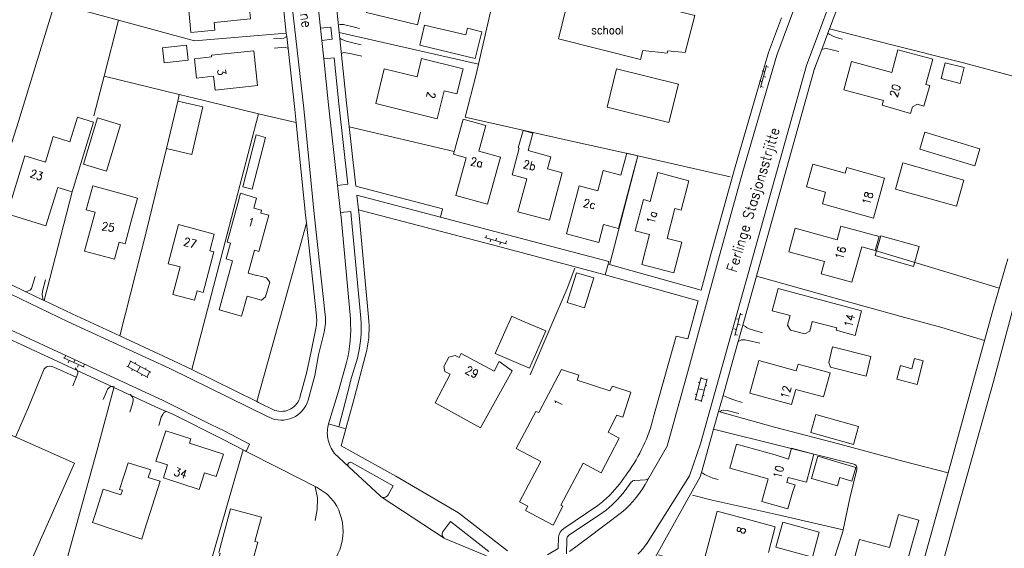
# Model space of a CAD drawing. Header units: metres. Extents: x 189705 to 199106, y 581686 to 588448.
# Tile 500 of 555: x 198333 to 198524, y 585615 to 585717. Entities that reach past the tile are written whole.
import ezdxf

# ---------------------------------------------------------------- set-up
doc = ezdxf.new("R2010")
doc.units = ezdxf.units.M
doc.layers.add('B-WA-OG-GBKN-G', color=7, linetype='Continuous', lineweight=18)
doc.styles.add('Style-STANDARD', font='STANDARD.shx')

msp = doc.modelspace()

# ---------------------------------------------------------------- linework, layer by layer
at = {"layer": 'B-WA-OG-GBKN-G'}
for p, q in [((198477.564, 585708.376), (198476.429, 585704.125)), ((198477.995, 585708.054), (198477.512, 585708.183)), ((198477.254, 585707.217), (198476.771, 585707.346)), ((198477.479, 585706.121), (198476.996, 585706.25)), ((198476.738, 585705.284), (198476.255, 585705.413)), ((198476.963, 585704.189), (198476.48, 585704.318)), ((198423.088, 585675.094), (198427.329, 585673.92)), ((198423.414, 585675.523), (198423.281, 585675.041)), ((198424.245, 585674.774), (198424.111, 585674.292)), ((198425.342, 585674.989), (198425.208, 585674.507)), ((198426.172, 585674.24), (198426.039, 585673.758)), ((198427.269, 585674.455), (198427.136, 585673.973)), ((198472.528, 585660.451), (198471.467, 585656.181)), ((198472.965, 585660.136), (198472.48, 585660.257)), ((198472.239, 585659.286), (198471.753, 585659.407)), ((198472.483, 585658.195), (198471.997, 585658.316)), ((198471.756, 585657.345), (198471.271, 585657.466)), ((198472, 585656.254), (198471.515, 585656.375)), ((198342.025, 585652.215), (198341.818, 585651.76)), ((198341.636, 585651.843), (198345.641, 585650.021)), ((198342.729, 585651.346), (198342.522, 585650.891)), ((198343.846, 585651.387), (198343.639, 585650.932)), ((198344.549, 585650.518), (198344.342, 585650.062)), ((198345.666, 585650.559), (198345.459, 585650.103)), ((198354.634, 585651.174), (198354.063, 585650.118)), ((198354.458, 585651.269), (198358.504, 585649.08)), ((198355.614, 585650.985), (198355.472, 585650.721)), ((198353.887, 585650.213), (198357.933, 585648.025)), ((198354.989, 585649.618), (198354.846, 585649.354)), ((198356.481, 585650.175), (198355.91, 585649.119)), ((198356.834, 585648.62), (198356.691, 585648.356)), ((198357.636, 585649.891), (198357.493, 585649.627)), ((198358.328, 585649.176), (198357.758, 585648.12)), ((198463.756, 585643.643), (198464.938, 585648.089)), ((198464.352, 585647.054), (198464.642, 585646.977)), ((198464.886, 585647.895), (198466.046, 585647.587)), ((198464.916, 585643.335), (198466.097, 585647.78)), ((198465.776, 585646.572), (198466.066, 585646.495)), ((198463.762, 585644.833), (198464.052, 585644.756)), ((198464.347, 585645.866), (198465.507, 585645.558)), ((198463.808, 585643.836), (198464.967, 585643.528)), ((198465.237, 585644.545), (198465.527, 585644.468))]:
    msp.add_line(p, q, dxfattribs=at)
at = {"layer": 'B-WA-OG-GBKN-G', "flags": 128}
for points in [[(198458.369, 585634.744), (198462.509, 585649.628), (198468.309, 585670.907), (198473.021, 585687.88), (198479.575, 585710.375), (198486.725, 585729.649), (198492.176, 585742.117), (198499.409, 585757.888), (198505.955, 585774.545), (198511.875, 585793.538), (198517.446, 585813.216), (198522.467, 585832.014), (198526.605, 585846.862), (198530.836, 585862.939), (198535.694, 585880.721), (198541.449, 585902.509), (198546.405, 585921.201), (198550.958, 585937.804), (198554.875, 585952.441), (198559.86, 585971.132), (198564.673, 585988.886), (198567.637, 586000)], [(198378.902, 585784.013), (198381.468, 585761.142), (198385.786, 585720.385), (198388.078, 585700.059), (198390.128, 585679.69), (198392.24, 585660.13)], [(198414.509, 585679.058), (198414.927, 585680.654), (198398.157, 585685.043), (198396.367, 585701.134), (198392.142, 585741.534), (198390.061, 585760.754), (198387.426, 585783.651)], [(198494.803, 585733.091), (198492.231, 585726.922), (198485.292, 585708.404), (198474.522, 585669.951), (198469.787, 585652.929), (198464.792, 585635.206), (198462.676, 585629.036)], [(198410.08, 585716.265), (198411.655, 585722.817), (198411.317, 585722.898), (198412.061, 585725.993), (198408.041, 585726.959), (198407.292, 585723.842), (198401.804, 585725.162), (198400.235, 585718.632), (198410.08, 585716.265)], [(198489.763, 585715.496), (198493.801, 585726.267), (198494.295, 585727.456)], [(198461.874, 585710.896), (198463.699, 585718.076), (198447.98, 585722.071), (198448.357, 585723.555), (198440.363, 585725.587), (198439.958, 585723.975)], [(198370.749, 585716.686), (198377.826, 585717.397), (198377.235, 585723.285), (198369.677, 585722.527), (198369.708, 585722.219), (198366.679, 585721.915), (198366.893, 585719.779), (198365.777, 585719.667), (198366.123, 585716.222)], [(198383.741, 585723.547), (198384.096, 585720.2), (198384.72, 585714.668)], [(198425.334, 585723.576), (198421.871, 585708.651)], [(198439.958, 585723.975), (198437.335, 585713.542), (198453.206, 585709.551), (198453.635, 585711.259), (198458.398, 585710.785), (198458.51, 585711.231), (198461.874, 585710.896)], [(198323.904, 585669.388), (198332.91, 585697.579), (198340.052, 585720.671)], [(198340.052, 585720.671), (198340.344, 585720.489), (198341.081, 585720.21), (198352.282, 585717.148)], [(198390.893, 585719.829), (198391.336, 585715.588)], [(198349.496, 585706.35), (198352.282, 585717.148)], [(198352.282, 585717.148), (198366.992, 585713.128), (198384.72, 585714.668)], [(198480.45, 585717.621), (198477.96, 585710.909), (198471.386, 585688.345), (198466.67, 585671.358), (198464.922, 585664.946), (198446.936, 585669.977)], [(198370.749, 585716.686), (198370.895, 585715.232), (198366.269, 585714.767), (198366.123, 585716.222)], [(198391.582, 585713.245), (198393.571, 585713.453), (198393.326, 585715.796), (198391.336, 585715.588)], [(198391.336, 585715.588), (198391.582, 585713.245)], [(198394.788, 585716.233), (198395.135, 585716.308), (198395.414, 585716.333), (198395.795, 585716.308), (198397.904, 585715.8), (198398.895, 585715.546)], [(198419.446, 585714.299), (198411.449, 585716.207), (198410.515, 585712.291), (198418.512, 585710.383)], [(198419.446, 585714.299), (198419.776, 585715.587), (198422.547, 585714.889), (198421.249, 585709.733), (198418.512, 585710.383)], [(198489.763, 585715.496), (198489.44, 585714.633)], [(198489.763, 585715.496), (198501.565, 585712.44), (198515.664, 585708.887), (198533.632, 585704.079)], [(198382.232, 585713.562), (198384.214, 585713.664), (198384.796, 585713.994)], [(198384.72, 585714.668), (198384.796, 585713.994)], [(198384.796, 585713.994), (198385.055, 585711.693)], [(198391.582, 585713.245), (198391.956, 585709.667)], [(198394.939, 585714.79), (198421.871, 585708.651)], [(198395.056, 585713.667), (198395.314, 585713.463), (198395.822, 585713.285), (198396.279, 585713.082), (198397.575, 585712.752), (198399.201, 585712.397)], [(198489.44, 585714.633), (198488.26, 585711.487)], [(198489.44, 585714.633), (198489.702, 585714.419), (198490.363, 585714.14), (198491.074, 585713.835), (198492.294, 585713.48)], [(198381.21, 585640.435), (198362.201, 585649.751), (198342.564, 585658.829), (198327.518, 585665.992), (198310.645, 585673.217), (198293.651, 585680.806), (198277.091, 585688.016), (198262.93, 585694.34), (198243.106, 585703.095), (198224.71, 585711.283)], [(198360.808, 585711.831), (198361.119, 585708.904), (198365.748, 585709.396), (198365.437, 585712.322), (198360.808, 585711.831)], [(198379.154, 585704.527), (198378.432, 585711.246), (198370.252, 585710.367), (198370.285, 585710.055), (198366.962, 585709.698), (198367.364, 585705.958), (198370.648, 585706.311), (198370.935, 585703.643), (198379.154, 585704.527)], [(198385.055, 585711.693), (198384.468, 585711.912), (198382.386, 585711.734)], [(198385.055, 585711.693), (198386.387, 585699.879), (198386.645, 585697.317)], [(198488.26, 585711.487), (198486.929, 585707.937)], [(198488.26, 585711.487), (198488.357, 585711.523), (198488.764, 585711.625), (198489.17, 585711.65), (198490.262, 585711.422), (198491.558, 585711.067)], [(198508.418, 585704.734), (198509.733, 585709.589), (198503.001, 585711.412), (198501.818, 585707.044), (198494.03, 585709.154), (198492.54, 585703.654), (198500.175, 585701.586)], [(198394.617, 585685.205), (198396.605, 585685.426), (198394.876, 585700.973), (198393.945, 585709.875), (198391.956, 585709.667)], [(198391.956, 585709.667), (198392.887, 585700.759), (198394.617, 585685.205)], [(198395.371, 585710.662), (198395.391, 585710.695), (198395.62, 585710.847), (198395.924, 585710.898), (198396.204, 585710.822), (198397.322, 585710.644), (198399.303, 585710.162)], [(198413.918, 585698.08), (198415.254, 585703.51), (198417.727, 585702.902), (198418.921, 585707.753), (198410.886, 585709.73), (198410.016, 585706.197), (198403.663, 585707.76), (198402.003, 585701.013), (198413.918, 585698.08)], [(198421.871, 585708.651), (198421.403, 585706.636), (198419.336, 585698.403)], [(198446.754, 585700.354), (198448.604, 585707.745), (198460.561, 585704.752), (198458.711, 585697.361), (198446.754, 585700.354)], [(198486.889, 585707.815), (198476.16, 585669.494), (198475.635, 585667.608)], [(198486.929, 585707.937), (198486.909, 585707.876), (198486.889, 585707.815)], [(198512.152, 585708.933), (198511.35, 585705.877), (198515.012, 585704.916), (198515.814, 585707.972), (198512.152, 585708.933)], [(198347.515, 585698.674), (198349.496, 585706.35), (198363.985, 585702.786)], [(198500.175, 585701.586), (198499.94, 585700.717), (198505.447, 585699.12), (198505.814, 585700.388), (198506.776, 585700.903), (198507.986, 585700.552), (198509.142, 585704.538), (198508.418, 585704.734)], [(198363.73, 585701.503), (198363.985, 585702.786)], [(198368.856, 585701.587), (198363.985, 585702.786)], [(198361.578, 585692.311), (198366.419, 585691.178), (198368.571, 585700.37), (198363.73, 585701.503), (198361.578, 585692.311)], [(198379.351, 585699.066), (198369.638, 585701.395), (198368.856, 585701.587)], [(198338.12, 585689.676), (198334.159, 585690.888), (198330.724, 585679.663), (198338.246, 585677.362), (198340.518, 585684.787), (198343.314, 585683.931), (198347.45, 585697.447), (198344.311, 585698.408), (198342.855, 585693.649)], [(198349.928, 585687.954), (198345.501, 585689.283), (198348.198, 585698.269), (198352.626, 585696.94), (198349.928, 585687.954)], [(198366.458, 585649.559), (198372.875, 585674.297), (198379.351, 585699.066)], [(198386.305, 585697.398), (198379.351, 585699.066)], [(198417.489, 585683.266), (198419.511, 585690.54), (198417.035, 585691.228), (198418.92, 585698.011), (198423.312, 585696.791), (198421.925, 585691.8), (198426.145, 585690.627)], [(198419.336, 585698.403), (198440.459, 585693.636), (198447.825, 585691.986), (198452.671, 585690.891), (198447.275, 585670.043)], [(198386.645, 585697.317), (198386.305, 585697.398)], [(198386.645, 585697.317), (198388.439, 585679.492), (198388.612, 585677.888)], [(198396.881, 585696.516), (198417.186, 585691.771)], [(198338.12, 585689.676), (198339.637, 585694.634), (198342.855, 585693.649)], [(198376.314, 585684.93), (198378.107, 585684.468), (198380.689, 585694.485), (198378.896, 585694.947), (198376.314, 585684.93)], [(198429.736, 585692.384), (198429.575, 585692.432), (198430.505, 585695.788), (198432.387, 585695.279), (198431.489, 585691.915)], [(198517.865, 585689.009), (198507.203, 585692.223), (198508.183, 585695.471), (198518.844, 585692.257), (198517.865, 585689.009)], [(198352.494, 585656.112), (198357.71, 585676.402), (198361.578, 585692.311)], [(198429.736, 585692.384), (198428.366, 585687.259), (198431.217, 585686.496), (198429.504, 585680.088), (198435.599, 585678.459), (198438.055, 585687.647), (198435.244, 585688.398), (198435.871, 585690.744), (198431.489, 585691.915)], [(198370.153, 585638.969), (198360.896, 585643.559), (198339.585, 585653.422), (198326.181, 585659.634), (198292.342, 585674.514), (198274.73, 585682.225), (198255.178, 585691.067)], [(198417.489, 585683.266), (198423.625, 585681.561), (198426.145, 585690.627)], [(198451.537, 585686.614), (198452.67, 585690.94), (198450.577, 585691.444), (198449.394, 585687.177)], [(198452.671, 585690.891), (198470.54, 585686.851)], [(198362.755, 585640.929), (198360.16, 585642.026), (198338.871, 585651.88), (198325.482, 585658.085), (198291.659, 585672.957), (198274.039, 585680.672), (198254.477, 585689.518)], [(198498.242, 585678.881), (198500.394, 585686.607), (198493.091, 585688.641), (198492.792, 585687.569), (198486.563, 585689.304), (198485.338, 585684.907), (198489.011, 585683.884), (198488.383, 585681.627), (198498.242, 585678.881)], [(198514.301, 585681.149), (198502.535, 585684.495), (198503.971, 585689.543), (198515.737, 585686.197), (198514.301, 585681.149)], [(198449.394, 585687.177), (198445.99, 585688.072), (198444.963, 585684.163), (198441.365, 585685.108)], [(198445.163, 585674.165), (198446.078, 585677.647), (198448.98, 585676.884), (198451.537, 585686.614)], [(198462.547, 585686.092), (198456.549, 585687.657), (198455.095, 585682.089), (198453.768, 585682.436), (198452.194, 585676.404), (198454.955, 585675.683), (198453.451, 585669.923), (198459.663, 585668.301), (198461.201, 585674.196), (198458.351, 585674.94), (198459.863, 585680.733), (198461.066, 585680.419), (198462.547, 585686.092)], [(198352.237, 585683.75), (198347.278, 585685.089), (198346.036, 585680.487), (198347.744, 585680.026), (198345.709, 585672.488), (198351.505, 585670.923), (198352.398, 585674.231), (198353.568, 585673.915), (198354.814, 585678.529)], [(198394.617, 585685.205), (198395.203, 585679.937)], [(198441.365, 585685.108), (198438.921, 585675.805), (198445.163, 585674.165)], [(198337.89, 585662.937), (198343.314, 585683.931)], [(198352.237, 585683.75), (198355.953, 585682.747), (198354.814, 585678.529)], [(198375.333, 585681.68), (198375.878, 585683.684), (198378.939, 585682.734), (198378.435, 585680.821)], [(198398.666, 585680.468), (198398.352, 585683.287), (198414.509, 585679.058)], [(198375.333, 585681.68), (198373.269, 585674.227), (198373.954, 585674.037), (198373.104, 585670.967), (198374.333, 585670.627), (198371.704, 585661.133), (198376.08, 585659.921), (198377.147, 585663.776)], [(198377.363, 585668.188), (198378.6, 585672.656), (198379.392, 585672.436), (198381.322, 585679.405), (198379.776, 585679.833), (198379.935, 585680.406), (198378.435, 585680.821)], [(198395.203, 585679.937), (198397.191, 585680.158), (198397.287, 585679.296), (198399.122, 585659.541)], [(198395.203, 585679.937), (198395.3, 585679.069), (198397.108, 585659.354)], [(198398.666, 585680.468), (198398.778, 585679.462), (198400.615, 585659.68)], [(198398.666, 585680.468), (198424.334, 585673.75), (198446.386, 585667.905)], [(198414.509, 585679.058), (198423.84, 585676.616), (198447.064, 585670.461), (198446.936, 585669.977)], [(198361.852, 585670.034), (198364.183, 585669.421), (198362.785, 585664.1), (198366.984, 585662.996), (198367.452, 585664.774), (198368.661, 585664.456), (198370.731, 585672.329), (198369.925, 585672.541), (198370.778, 585675.785), (198363.843, 585677.608), (198361.852, 585670.034)], [(198379.039, 585643.394), (198388.612, 585677.888)], [(198388.612, 585677.888), (198390.55, 585659.947)], [(198495.987, 585673.322), (198498.625, 585672.6), (198499.361, 585675.286), (198491.946, 585677.316), (198491.228, 585674.693), (198483.131, 585676.91), (198481.882, 585672.348), (198488.827, 585670.447)], [(198506.01, 585669.493), (198498.607, 585671.614), (198499.71, 585675.465), (198507.113, 585673.344), (198506.01, 585669.493)], [(198495.987, 585673.322), (198494.107, 585666.454), (198488.178, 585668.076), (198488.827, 585670.447)], [(198498.625, 585672.6), (198512.886, 585668.302), (198522.59, 585665.332)], [(198334.369, 585664.613), (198328.218, 585667.541), (198323.904, 585669.388)], [(198446.936, 585669.977), (198446.386, 585667.905)], [(198507.142, 585609.684), (198512.723, 585629.622), (198517.999, 585648.874), (198521.524, 585661.725), (198524.264, 585670.996)], [(198336.122, 585667.586), (198335.412, 585665.249), (198335.184, 585664.919), (198334.369, 585664.613)], [(198377.147, 585663.776), (198379.908, 585663.012), (198380.727, 585663.663), (198381.514, 585666.505), (198380.865, 585667.323), (198378.951, 585667.853), (198378.924, 585667.756), (198377.363, 585668.188)], [(198440.501, 585669.157), (198439.022, 585665.267), (198435.9, 585657.901), (198431.89, 585648.529)], [(198444.166, 585667.284), (198440.834, 585668.313), (198439.046, 585662.527), (198442.379, 585661.498), (198444.166, 585667.284)], [(198446.386, 585667.905), (198464.366, 585662.876), (198462.347, 585655.5)], [(198475.635, 585667.608), (198473.015, 585658.189)], [(198475.635, 585667.608), (198490.586, 585663.422), (198503.618, 585659.817), (198511.467, 585657.711), (198519.741, 585655.223)], [(198493.791, 585547.724), (198499.563, 585567.854), (198504.002, 585584.744), (198508.441, 585600.618), (198514.808, 585623.628), (198521.454, 585647.249), (198526.831, 585667.237), (198527.212, 585668.431), (198527.415, 585668.609), (198527.694, 585668.71), (198528.151, 585668.711), (198541.97, 585665.868), (198550.988, 585664.118), (198573.241, 585659.753), (198590.439, 585656.277), (198600.68, 585654.207)], [(198337.72, 585663.018), (198337.495, 585664.005), (198337.571, 585664.742), (198338.155, 585666.951)], [(198337.72, 585663.018), (198334.369, 585664.613)], [(198486.434, 585658.878), (198491.188, 585657.618), (198491.066, 585657.159), (198494.718, 585656.19), (198495.979, 585660.942), (198479.823, 585665.23), (198478.683, 585660.937), (198482.172, 585660.011)], [(198337.89, 585662.937), (198337.72, 585663.018)], [(198352.494, 585656.112), (198343.286, 585660.368), (198337.89, 585662.937)], [(198429.184, 585650.92), (198425.08, 585652.684), (198428.306, 585659.873), (198430.164, 585659.074)], [(198482.172, 585660.011), (198481.672, 585658.126), (198482.195, 585657.21), (198485.017, 585656.462), (198485.934, 585656.995), (198486.434, 585658.878)], [(198429.184, 585650.92), (198431.771, 585649.808), (198434.883, 585657.045), (198430.164, 585659.074)], [(198473.015, 585658.189), (198472.132, 585655.014)], [(198473.015, 585658.189), (198473.493, 585657.882), (198473.722, 585657.73), (198474.255, 585657.425), (198475.272, 585657.095), (198476.796, 585656.664)], [(198366.458, 585649.559), (198362.932, 585651.286), (198352.494, 585656.112)], [(198390.386, 585657.19), (198389.433, 585652.747)], [(198392.042, 585656.808), (198390.965, 585652.427)], [(198455.746, 585640.412), (198460.08, 585656.051), (198462.347, 585655.5)], [(198472.132, 585655.014), (198471.424, 585652.471), (198469.196, 585644.565)], [(198472.132, 585655.014), (198472.758, 585655.342), (198473.139, 585655.342), (198473.443, 585655.292), (198476.263, 585654.657)], [(198387.43, 585644.418), (198388.611, 585648.86), (198389.433, 585652.747)], [(198388.965, 585643.671), (198390.251, 585648.438), (198390.965, 585652.427)], [(198400.29, 585653.336), (198397.637, 585643.293), (198396.216, 585638.085)], [(198428.42, 585649.35), (198425.903, 585651.099), (198424.912, 585649.265), (198418.565, 585652.695), (198418.128, 585651.887), (198417.349, 585652.308), (198416.176, 585651.98), (198415.204, 585650.183), (198415.351, 585649.209), (198416.375, 585648.656), (198413.49, 585643.13)], [(198489.978, 585650.007), (198489.609, 585650.918), (198490.358, 585653.953), (198497.781, 585652.122), (198496.841, 585648.313), (198489.978, 585650.007)], [(198396.354, 585650.91), (198394.796, 585645.382), (198392.887, 585639.093)], [(198398.464, 585651.797), (198397.346, 585648.015)], [(198483.323, 585649.339), (198476.086, 585651.31), (198474.362, 585644.976), (198482.428, 585642.78), (198483.236, 585645.745)], [(198483.236, 585645.745), (198488.63, 585644.277), (198489.897, 585648.928), (198483.673, 585650.623), (198483.323, 585649.339)], [(198507.908, 585651.257), (198506.221, 585651.705), (198505.7, 585649.741), (198503.477, 585650.331), (198502.782, 585647.712), (198506.691, 585646.674), (198507.908, 585651.257)], [(198344.107, 585648.087), (198339.761, 585650.063), (198339.355, 585650.189), (198338.898, 585650.24), (198338.466, 585650.189), (198338.263, 585650.037), (198337.907, 585649.707), (198334.888, 585642.316), (198332.362, 585636.501)], [(198343.901, 585649.883), (198344.181, 585649.505), (198344.385, 585649.149), (198344.385, 585648.895), (198344.258, 585648.463), (198343.446, 585646.431)], [(198379.039, 585643.393), (198366.458, 585649.559)], [(198413.49, 585643.13), (198422.3, 585638.31), (198428.42, 585649.35)], [(198442.109, 585631.45), (198445.582, 585629.618), (198449.115, 585636.318), (198446.936, 585637.467), (198448.668, 585640.753), (198449.825, 585640.384), (198451.362, 585645.211), (198447.775, 585646.353), (198447.306, 585645.463), (198440.941, 585647.49), (198441.263, 585648.501), (198437.943, 585649.558), (198433.558, 585641.243), (198432.978, 585641.427), (198429.182, 585634.298)], [(198394.871, 585638.492), (198396.196, 585643.429), (198397.346, 585648.015)], [(198351.429, 585646.266), (198348.302, 585634.496), (198343.356, 585616.768), (198339.602, 585603.179), (198338.866, 585600.411)], [(198351.212, 585646.369), (198350.812, 585646.306), (198350.482, 585646.102), (198350.152, 585645.772), (198349.949, 585645.264), (198349.289, 585643.791)], [(198354.498, 585644.813), (198354.979, 585644.198), (198355.08, 585643.894), (198355.131, 585643.563), (198355.005, 585642.929), (198354.472, 585641.354)], [(198469.196, 585644.565), (198468.316, 585641.44)], [(198469.196, 585644.565), (198470.374, 585644.04), (198471.263, 585643.685), (198472.864, 585643.202)], [(198379.039, 585643.394), (198379.36, 585643.219), (198382.53, 585641.677)], [(198321.915, 585641.137), (198313.023, 585621.099), (198322.33, 585616.969), (198316.993, 585604.942), (198315.57, 585605.573), (198315.269, 585604.895), (198329.185, 585598.719), (198330.823, 585602.41), (198334.144, 585600.936), (198338.711, 585611.227), (198335.46, 585612.67), (198343.786, 585631.431), (198321.915, 585641.137)], [(198361.496, 585641.519), (198361.203, 585641.355), (198361, 585641.203), (198360.822, 585640.898), (198360.518, 585640.364), (198360.34, 585639.653), (198360.086, 585638.764)], [(198372.521, 585636.013), (198362.755, 585640.929)], [(198468.316, 585641.44), (198467.358, 585638.043)], [(198468.316, 585641.44), (198479.114, 585638.429), (198491.79, 585635.155), (198503.933, 585631.881), (198512.723, 585629.622)], [(198468.529, 585641.381), (198468.876, 585641.627), (198469.232, 585641.703), (198469.994, 585641.678), (198472.204, 585641.069)], [(198487.112, 585640.866), (198486.129, 585637.372), (198494.409, 585635.043), (198495.392, 585638.537), (198487.112, 585640.866)], [(198370.153, 585638.969), (198372.857, 585637.644), (198377.616, 585635.159), (198376.959, 585633.714)], [(198381.21, 585640.435), (198381.381, 585640.349)], [(198392.887, 585639.093), (198394.871, 585638.492)], [(198359.501, 585631.872), (198361.757, 585631.143), (198360.943, 585628.626), (198367.876, 585626.385), (198368.914, 585629.6), (198371.176, 585628.869), (198372.575, 585633.198), (198365.997, 585635.324), (198366.262, 585636.143), (198361.39, 585637.718), (198359.501, 585631.872)], [(198394.871, 585638.492), (198396.216, 585638.085)], [(198396.216, 585638.085), (198395.328, 585634.831), (198405.9, 585628.938), (198418.046, 585621.839), (198427.487, 585614.479)], [(198467.358, 585638.043), (198466.429, 585634.745), (198464.987, 585629.653)], [(198467.358, 585638.043), (198494.256, 585631.32), (198494.637, 585631.193), (198494.916, 585630.99), (198495.018, 585630.711), (198495.018, 585630.228), (198493.674, 585624.717), (198492.379, 585618.555)], [(198376.369, 585634.017), (198372.521, 585636.013)], [(198481.818, 585632.243), (198479.268, 585633.049), (198471.782, 585635.142), (198470.478, 585630.479), (198477.891, 585628.407), (198476.677, 585624.067), (198481.705, 585622.661), (198482.584, 585625.806)], [(198376.369, 585634.017), (198375.584, 585631.427)], [(198376.959, 585633.714), (198376.74, 585633.824), (198376.369, 585634.017)], [(198392.427, 585625.564), (198390.716, 585626.747), (198383.316, 585630.508), (198376.959, 585633.714)], [(198396.758, 585630.816), (198394.002, 585633.366)], [(198442.109, 585631.45), (198437.833, 585623.326), (198438.213, 585623.126), (198436.296, 585619.49), (198430.989, 585622.289), (198431.432, 585623.129), (198429.84, 585623.969), (198433.958, 585631.779), (198429.182, 585634.298)], [(198458.369, 585634.744), (198454.752, 585628.473)], [(198481.818, 585632.243), (198482.391, 585634.387), (198486.75, 585633.221), (198485.289, 585627.76), (198481.778, 585628.7), (198481.511, 585627.701), (198483.094, 585627.277), (198482.584, 585625.806)], [(198357.304, 585618.481), (198360.314, 585627.96), (198358.033, 585628.685), (198358.502, 585630.163), (198354.127, 585631.553), (198352.484, 585626.377), (198353.012, 585626.209), (198352.728, 585625.316), (198349.277, 585626.412), (198347.725, 585621.523)], [(198375.584, 585631.427), (198369.597, 585610.55)], [(198397.316, 585631.593), (198405.401, 585627.079), (198404.443, 585625.355)], [(198491.299, 585627.107), (198486.308, 585628.492), (198487.503, 585632.828), (198494.838, 585630.65), (198494.105, 585628.008), (198491.732, 585628.666), (198491.299, 585627.107)], [(198396.81, 585630.767), (198396.758, 585630.816)], [(198402.894, 585625.117), (198396.81, 585630.767)], [(198464.987, 585629.653), (198464.759, 585628.848), (198456.028, 585613.194), (198454.307, 585610.723), (198452.559, 585608.271), (198448.194, 585602.813), (198447.629, 585601.988)], [(198464.987, 585629.653), (198465.249, 585629.538), (198465.579, 585629.284), (198466.011, 585629.055), (198467.205, 585628.547), (198468.221, 585628.294)], [(198450.259, 585626.199), (198451.427, 585627.793)], [(198452.147, 585628.136), (198454.152, 585628.248)], [(198454.752, 585628.473), (198454.621, 585628.246)], [(198462.676, 585629.036), (198454.706, 585616.294)], [(198390.318, 585626.89), (198390.727, 585624.73), (198390.716, 585622.531), (198390.285, 585620.375)], [(198415.262, 585616.933), (198403.058, 585624.97)], [(198463.291, 585625.252), (198467.054, 585624.281), (198479.857, 585621.438), (198492.379, 585618.555)], [(198371.643, 585614.186), (198373.931, 585622.658), (198379.938, 585621.033), (198378.661, 585616.308), (198379.184, 585616.166), (198378.105, 585612.173), (198377.546, 585612.324), (198375.383, 585604.312), (198381.32, 585602.707), (198378.299, 585591.527), (198371.917, 585593.252), (198373.288, 585598.326), (198367.068, 585600.006), (198369.565, 585609.254), (198370.55, 585608.989), (198371.906, 585614.011), (198371.714, 585614.064)], [(198438.401, 585618.852), (198444.966, 585623.306)], [(198439.301, 585617.441), (198445.956, 585621.938)], [(198449.535, 585621.891), (198442.948, 585616.976), (198439.472, 585614.396)], [(198475.292, 585620.218), (198468.036, 585622.148), (198465.663, 585613.226)], [(198347.725, 585621.523), (198347.263, 585620.001), (198356.795, 585616.784), (198357.304, 585618.481)], [(198414.919, 585618.125), (198416.503, 585620.171), (198423.86, 585614.4)], [(198477.95, 585614.212), (198479.266, 585619.161), (198475.292, 585620.218)], [(198486.472, 585613.256), (198487.792, 585618.099), (198480.71, 585620.03), (198479.389, 585615.187), (198486.472, 585613.256)], [(198505.226, 585614.063), (198507.049, 585620.466), (198503.113, 585621.55), (198501.343, 585615.121)], [(198492.379, 585618.555), (198492.254, 585617.961), (198491.417, 585615.396), (198490.707, 585613.237), (198490.402, 585612.424), (198490.021, 585611.789), (198489.514, 585611.23), (198488.853, 585610.519), (198488.066, 585609.782), (198487.101, 585609.046), (198486.162, 585608.69), (198485.171, 585608.36), (198483.647, 585608.029), (198482.098, 585607.851), (198480.091, 585607.876), (198478.821, 585607.978), (198476.484, 585608.282), (198474.325, 585608.891), (198466.882, 585610.795), (198460.074, 585612.698), (198456.687, 585613.702)], [(198423.406, 585613.528), (198415.501, 585616.813)], [(198435.204, 585613.705), (198437.314, 585614.968), (198437.348, 585617.127)], [(198438.921, 585613.939), (198438.963, 585616.713)], [(198501.343, 585615.121), (198495.577, 585616.691), (198492.266, 585604.534), (198500.178, 585602.379), (198502.149, 585609.615), (198503.885, 585609.142), (198505.226, 585614.063)]]:
    msp.add_lwpolyline(points, dxfattribs=at)
at = {"layer": 'B-WA-OG-GBKN-G'}
for centre, radius, start, end in [((198382.262, 585659.057), 8.336, 347.05984, 6.13171), ((198382.285, 585659.056), 10.013, 347.02296, 6.15515), ((198370.452, 585657.479), 26.722, 345.77023, 4.02448), ((198377.173, 585657.506), 22.044, 344.98987, 5.29673), ((198380.734, 585657.518), 19.998, 347.9288, 6.20586), ((198383.783, 585645.184), 5.399, 243.5839, 343.72557), ((198383.745, 585645.254), 3.778, 251.23443, 347.2098), ((198398.761, 585637.394), 6.115, 163.86864, 190.36367), ((198425.688, 585647.835), 30.961, 323.87759, 346.12803), ((198399.67, 585637.531), 7.033, 190.12674, 216.30823), ((198397.117, 585631.147), 0.488, 65.90284, 222.72937), ((198426.976, 585644.931), 28.253, 316.162, 327.09677), ((198434.893, 585638.822), 22.384, 310.85332, 331.80508), ((198452.146, 585627.211), 0.925, 89.93991, 141.00531), ((198454.021, 585629.532), 1.29, 275.8195, 297.00049), ((198454.227, 585629.148), 0.855, 296.36862, 307.85501), ((198387.268, 585619.148), 8.233, 34.82752, 51.19641), ((198432.977, 585639.348), 21.715, 306.7038, 322.73422), ((198385.743, 585618.336), 9.951, 354.39604, 33.65151), ((198403.572, 585625.708), 0.9, 221.09721, 235.16041), ((198403.556, 585625.713), 0.895, 236.14825, 277.49537), ((198403.545, 585625.837), 1.019, 277.21965, 331.75949), ((198435.361, 585636.882), 16.63, 305.27789, 316.15341), ((198415.834, 585617.743), 0.991, 157.33199, 234.77453), ((198439.807, 585616.81), 2.48, 124.54962, 172.64769), ((198385.17, 585618.392), 10.526, 315.1203, 354.39383), ((198415.817, 585617.74), 0.98, 235.4941, 251.18417), ((198439.833, 585616.752), 0.871, 127.65255, 182.53791), ((198438.09, 585627.869), 20.251, 316.28282, 325.13837)]:
    msp.add_arc(centre, radius, start, end, dxfattribs=at)

# ---------------------------------------------------------------- texts
at = {"layer": 'B-WA-OG-GBKN-G', "style": 'Style-STANDARD'}
for s, height, rotation, p in [('HarmenBrouwerloane', 2, 278.45426, (198384, 585741)), ('3', 1.6, 278.68085, (198371.363, 585707.618)), ('20', 1.6, 73.7398, (198502.89, 585702.103)), ('2', 1.6, 257.22876, (198412.082, 585703.434)), ('Ferlinge Stasjonsstrjitte', 2, 73.1416, (198471.729, 585668.238)), ('2a', 1.6, 348.22937, (198420.19, 585689.112)), ('2b', 1.6, 347.22876, (198430.376, 585688.58)), ('23', 1.6, 342.96046, (198334.997, 585686.811)), ('18', 1.6, 74.33789, (198497.589, 585681.302)), ('2c', 1.6, 347.11702, (198442.013, 585681.09)), ('1', 1.6, 342.54344, (198377.065, 585677.498)), ('1a', 1.6, 75.33813, (198455.872, 585677.631)), ('25', 1.6, 350.67894, (198348.921, 585676.579)), ('27', 1.6, 345.22728, (198364.696, 585673.61)), ('16', 1.6, 75.04644, (198492.361, 585670.736)), ('14', 1.6, 76.11658, (198494.119, 585657.632)), ('29', 1.6, 332.92225, (198419.139, 585648.933)), ('12', 1.6, 74.93577, (198481.779, 585643.788)), ('1', 1.6, 62.23079, (198437.735, 585642.196)), ('34', 1.6, 342.66989, (198362.833, 585629.165)), ('10', 1.6, 75.8804, (198480.388, 585628.372)), ('8', 1.6, 70.85863, (198473.255, 585617.628))]:
    msp.add_text(s, height=height, rotation=rotation, dxfattribs=at).set_placement(p)
msp.add_text('school', height=1.6, dxfattribs=at).set_placement((198443.702, 585714.462))

doc.saveas('drawing.dxf')
